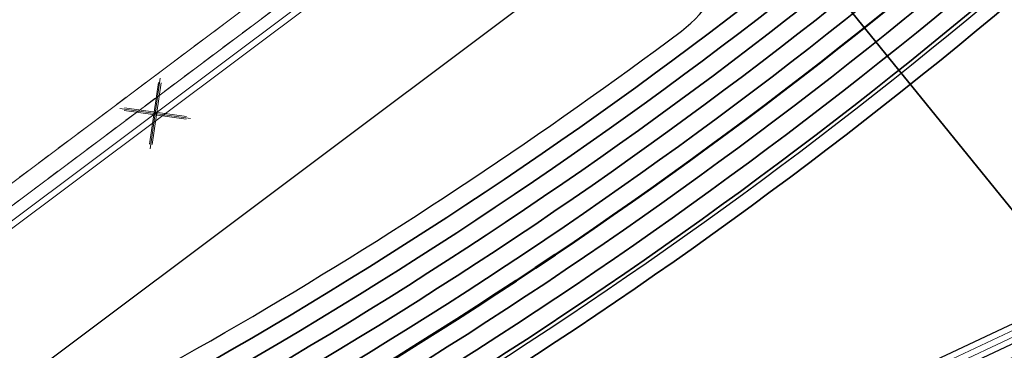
# Model space of a CAD drawing. Header units: metres. Extents: x -502 to 161, y -108 to 174.
# Tile 239 of 656: x -246.6 to -238.49, y -8.28 to -5.55. Entities that reach past the tile are written whole.
import ezdxf

# ---------------------------------------------------------------- set-up
doc = ezdxf.new("R2010")
doc.units = ezdxf.units.M
doc.header["$LTSCALE"] = 0.1
doc.linetypes.add('102', pattern=[101.6, 101.6, 0])
doc.linetypes.add('2-1', pattern=[0.17, 0.06, -0.025, 0.06, -0.025])
for name, color, linetype in [('BRI31-005.05-5p02-Koordinierung Lageplan 4. BA ZOB West 2022-06-15', 7, 'Continuous'), ('BRI31-005.06-5f07-Koordinierung Lageplan 4. BA ZOB Fernbusbahnh', 7, 'Continuous'), ('BRI31-005.07-5f08-Koordinierung Lageplan 4. BA Radstation - Seeterrasse 2023-05-31', 7, 'Continuous')]:
    doc.layers.add(name, color=color, linetype=linetype)

# ---------------------------------------------------------------- blocks, each defined once
blk = doc.blocks.new('1016')
at = {"color": 7, "linetype": 'Continuous', "lineweight": 9, "transparency": 33554687}
for p, q in [((0.703072, 0.277444), (1.257444, -0.276928)), ((1.257444, 0.277444), (0.703072, -0.276928))]:
    blk.add_line(p, q, dxfattribs=at)
at = {"color": 2, "linetype": 'Continuous', "lineweight": 20, "true_color": 0xffff00, "transparency": 33554687}
for p, q in [((1.212401, 0.25319), (0.727326, -0.231885)), ((0.727326, 0.232401), (1.212401, -0.252674)), ((0.748114, 0.25319), (1.23319, -0.231885)), ((1.23319, 0.232401), (0.748114, -0.252674))]:
    blk.add_line(p, q, dxfattribs=at)

msp = doc.modelspace()

# ---------------------------------------------------------------- linework, layer by layer
at = {"layer": 'BRI31-005.05-5p02-Koordinierung Lageplan 4. BA ZOB West 2022-06-15', "color": 255, "linetype": 'Continuous', "lineweight": 13, "transparency": 33554687, "flags": 128}
msp.add_lwpolyline([(-181.6939, 38.8932, 0.054139), (-198.4357, 28.9647), (-236.5911, 0.3438), (-264.0675, -20.2665), (-264.0675, -20.2665, -0.045833), (-278.9676, -29.4423), (-278.9676, -29.4423), (-281.7315, -30.8111), (-281.7315, -30.8111, -0.047348), (-316.3829, -43.7027), (-316.3829, -43.7027, 0.090587), (-332.9804, -51.5647, -0.025816), (-337.2248, -54.294)], format="xyb", dxfattribs=at)
at = {"layer": 'BRI31-005.05-5p02-Koordinierung Lageplan 4. BA ZOB West 2022-06-15', "color": 250, "linetype": '102', "lineweight": 13, "true_color": 0x333333, "transparency": 33554687, "flags": 128}
for points in [[(-388.3711, -27.044), (-388.1111, -26.768), (-387.3021, -26.275), (-386.2901, -26.082), (-385.8951, -26.127), (-384.3321, -25.57), (-381.3501, -25.097), (-378.3751, -24.538), (-375.3391, -23.899), (-372.3621, -23.298), (-369.3961, -22.758), (-366.3091, -22.197), (-363.2291, -21.717), (-360.3071, -21.198), (-357.3051, -20.667), (-354.3051, -20.316), (-351.2821, -19.906), (-348.1491, -19.515), (-345.1741, -19.305), (-342.7761, -19.47), (-341.9801, -19.45), (-340.9081, -19.5), (-338.1101, -19.66), (-335.9611, -20.016), (-332.9441, -20.376), (-329.9471, -20.756), (-326.8811, -21.187), (-323.9021, -21.707), (-320.9621, -22.185), (-317.9051, -22.355), (-314.8601, -22.515), (-311.8991, -22.485), (-308.6741, -22.425), (-305.6461, -22.465), (-302.5931, -22.575), (-299.7291, -22.635), (-296.6871, -22.665), (-294.8361, -22.725), (-293.8261, -22.765), (-292.2421, -22.815), (-291.0111, -22.795), (-288.1261, -22.975), (-285.1201, -23.045), (-282.0401, -22.925), (-278.7471, -22.955), (-275.8171, -22.695), (-272.7271, -22.426), (-270.0311, -21.958), (-266.8101, -21.21), (-263.9691, -20.462), (-260.8811, -19.437), (-258.2421, -18.259), (-256.2691, -17.471), (-247.4081, -12.827), (-247.3801, -12.81), (-246.5931, -12.34), (-245.9071, -11.928), (-244.8661, -11.346), (-242.3171, -10.014), (-239.4721, -8.553), (-236.8871, -7.336), (-229.0131, -2.331), (-226.5791, -0.808), (-224.2461, 1.223), (-219.6451, 5.111), (-217.3171, 7.193), (-214.8151, 9.189), (-212.5341, 10.929), (-209.7971, 13.145), (-209.2361, 13.621), (-208.6251, 14.269), (-207.8561, 14.714), (-205.6521, 16.886), (-203.1891, 18.836), (-200.8911, 20.806), (-198.5211, 22.65), (-196.0841, 24.4), (-193.6921, 26.24), (-185.8871, 31.377), (-183.1941, 32.719), (-180.4431, 33.701), (-177.6441, 34.533), (-174.8691, 35.205), (-172.6601, 35.494), (-172.6341, 35.296)], [(-173.4671, 35.136), (-174.8231, 34.959), (-177.5781, 34.291), (-180.3651, 33.463), (-183.0961, 32.489), (-185.7631, 31.159), (-193.5461, 26.036), (-195.9341, 24.2), (-198.3711, 22.45), (-200.7331, 20.614), (-203.0291, 18.644), (-205.4861, 16.698), (-207.7041, 14.514), (-208.4671, 14.071), (-209.0641, 13.439), (-209.6371, 12.953), (-212.3801, 10.731), (-214.6611, 8.991), (-217.1551, 7.003), (-219.4811, 4.923), (-224.0841, 1.033), (-226.4291, -1.01), (-228.8811, -2.543), (-236.7671, -7.556), (-239.3621, -8.777), (-242.2021, -10.236), (-244.7461, -11.566), (-245.7811, -12.146), (-246.4651, -12.554), (-247.2481, -13.021), (-247.2801, -13.044), (-256.1651, -17.699), (-258.1441, -18.489), (-260.7911, -19.669), (-263.8971, -20.702), (-266.7501, -21.452), (-269.9811, -22.204), (-272.6951, -22.674), (-275.7951, -22.945), (-278.7371, -23.205), (-282.0381, -23.175), (-285.1181, -23.295), (-288.1361, -23.225), (-291.0171, -23.045), (-292.2441, -23.065), (-293.8361, -23.015), (-294.8461, -22.975), (-296.6931, -22.915), (-299.7331, -22.885), (-302.6011, -22.825), (-305.6521, -22.715), (-308.6741, -22.675), (-311.8971, -22.735), (-314.8661, -22.765), (-317.9171, -22.605), (-320.9901, -22.435), (-323.9441, -21.955), (-326.9211, -21.435), (-329.9791, -21.004), (-332.9741, -20.624), (-335.9951, -20.264), (-338.1431, -19.909), (-338.1111, -19.711), (-335.9671, -20.066), (-332.9501, -20.426), (-329.9531, -20.806), (-326.8891, -21.237), (-323.9101, -21.757), (-320.9681, -22.235), (-317.9071, -22.405), (-314.8621, -22.565), (-311.8991, -22.535), (-308.6741, -22.475), (-305.6481, -22.515), (-302.5951, -22.625), (-299.7291, -22.685), (-296.6891, -22.715), (-294.8381, -22.775), (-293.8281, -22.815), (-292.2421, -22.865), (-291.0131, -22.845), (-288.1281, -23.025), (-285.1201, -23.095), (-282.0401, -22.975), (-278.7451, -23.005), (-275.8131, -22.745), (-272.7211, -22.476), (-270.0211, -22.008), (-266.7981, -21.258), (-263.9551, -20.51), (-260.8631, -19.483), (-258.2221, -18.305), (-256.2491, -17.517), (-247.3841, -12.872), (-247.3561, -12.853), (-246.5671, -12.382), (-245.8811, -11.972), (-244.8421, -11.39), (-242.2941, -10.058), (-239.4501, -8.597), (-236.8631, -7.38), (-228.9871, -2.373), (-226.5491, -0.848), (-224.2141, 1.185), (-219.6131, 5.073), (-217.2851, 7.155), (-214.7851, 9.149), (-212.5041, 10.889), (-209.7651, 13.107), (-209.2021, 13.585), (-208.5931, 14.229), (-207.8261, 14.674), (-205.6181, 16.848), (-203.1571, 18.798), (-200.8591, 20.768), (-198.4911, 22.61), (-196.0541, 24.36), (-193.6621, 26.2), (-185.8631, 31.333), (-183.1741, 32.673), (-180.4271, 33.653), (-177.6301, 34.485), (-174.8591, 35.155), (-173.4931, 35.334), (-173.4671, 35.136)], [(-245.8581, -12.016), (-244.8171, -11.434), (-242.2701, -10.102), (-239.4281, -8.642), (-236.8391, -7.424), (-228.9611, -2.415), (-226.5191, -0.888), (-224.1811, 1.147), (-219.5801, 5.035), (-217.2531, 7.118), (-214.7541, 9.11), (-212.4731, 10.849), (-209.7331, 13.069), (-209.5751, 12.875), (-212.3191, 10.653), (-214.6001, 8.912), (-217.0911, 6.926), (-219.4161, 4.847), (-224.0191, 0.957), (-226.3691, -1.09), (-228.8271, -2.627), (-236.7191, -7.644), (-239.3181, -8.866), (-242.1541, -10.324), (-244.6991, -11.654), (-245.7361, -12.234), (-245.8581, -12.016)]]:
    msp.add_lwpolyline(points, dxfattribs=at)
at = {"layer": 'BRI31-005.05-5p02-Koordinierung Lageplan 4. BA ZOB West 2022-06-15', "color": 1, "linetype": 'Continuous', "lineweight": 25, "true_color": 0xff0000, "transparency": 33554687, "flags": 128}
msp.add_lwpolyline([(-208.5301, 14.15), (-209.1331, 13.512), (-209.7011, 13.03), (-212.4421, 10.81), (-214.7231, 9.07), (-217.2201, 7.079), (-219.5471, 4.998), (-224.1491, 1.109), (-226.4891, -0.929), (-228.9341, -2.458), (-236.8151, -7.468), (-239.4061, -8.687), (-242.2481, -10.147), (-244.7941, -11.478), (-245.8311, -12.059), (-246.5161, -12.468), (-247.3021, -12.937), (-247.3321, -12.958), (-256.2071, -17.608)], dxfattribs=at)
at = {"layer": 'BRI31-005.05-5p02-Koordinierung Lageplan 4. BA ZOB West 2022-06-15', "color": 3, "linetype": 'Continuous', "lineweight": 35, "true_color": 0x00ff00, "transparency": 33554687, "flags": 128}
for points in [[(-279.4058, -30.9235), (-270.9467, -26.7095, 0.095997), (-268.1607, -24.5758, -0.065942), (-264.8207, -21.6858, 0.025186), (-260.4856, -18.5119), (-255.5271, -14.4822, -0.005996), (-254.9201, -14.0009, -0.059186), (-248.3852, -10.0817, 0.078462), (-238.2914, -3.4889), (-238.2914, -3.4889, -0.100623), (-214.8444, 10.3949), (-214.8444, 10.3949), (-211.177, 9.7003), (-205.5504, 1.4442)], [(-205.711, 1.4137), (-211.266, 9.5645), (-214.833, 10.2401), (-214.833, 10.2401, 0.100475), (-238.1908, -3.6002), (-238.1908, -3.6002, -0.078462), (-248.3237, -10.2185), (-248.3237, -10.2185, 0.059186), (-254.8284, -14.1195), (-254.8284, -14.1195), (-254.8284, -14.1195, 0.005996), (-255.4325, -14.5986), (-255.4325, -14.5986), (-260.391, -18.6283, -0.025186), (-264.7383, -21.8111), (-264.7383, -21.8111, 0.065942), (-268.0485, -24.6753), (-268.0485, -24.6753), (-268.0485, -24.6753, -0.095997), (-270.8799, -26.8438), (-270.8799, -26.8438), (-279.3404, -31.0585)], [(-311.2459, -44.722), (-303.6354, -41.8968), (-298.4404, -39.6095), (-284.9949, -33.8889), (-279.275, -31.1935), (-270.813, -26.978, 0.095997), (-267.9364, -24.7749), (-267.9364, -24.7749, -0.065942), (-264.6559, -21.9364), (-264.6559, -21.9364, 0.025186), (-260.2964, -18.7447), (-255.3379, -14.715, -0.005996), (-254.7366, -14.2381), (-254.7366, -14.2381, -0.059186), (-248.2623, -10.3553), (-248.2623, -10.3553, 0.078462), (-238.0902, -3.7115), (-238.0902, -3.7115, -0.100327), (-214.8215, 10.0853), (-214.8215, 10.0853), (-211.3549, 9.4287), (-205.8717, 1.3831)], [(-206.0324, 1.3525), (-211.4439, 9.2929), (-214.81, 9.9304), (-214.81, 9.9304, 0.100178), (-237.9896, -3.8227), (-237.9896, -3.8227, -0.078462), (-248.2009, -10.4922), (-248.2009, -10.4922, 0.059186), (-254.6448, -14.3568), (-254.6448, -14.3568), (-254.6448, -14.3568, 0.005996), (-255.2433, -14.8314), (-255.2433, -14.8314), (-260.2018, -18.8611), (-260.2018, -18.8611, -0.025186), (-264.5735, -22.0618), (-264.5735, -22.0618), (-264.5735, -22.0618, 0.065942), (-267.8242, -24.8745), (-267.8242, -24.8745), (-267.8242, -24.8745, -0.095997), (-270.7461, -27.1123), (-270.7461, -27.1123), (-279.2096, -31.3285)], [(-279.1442, -31.4635), (-270.6792, -27.2466, 0.095997), (-267.712, -24.974), (-267.712, -24.974, -0.065942), (-264.4911, -22.1871), (-264.4911, -22.1871, 0.025186), (-260.1072, -18.9775), (-255.1487, -14.9478, -0.005996), (-254.553, -14.4754, -0.059186), (-248.1394, -10.629), (-248.1394, -10.629, 0.078462), (-237.889, -3.934), (-237.889, -3.934), (-237.889, -3.934, -0.100028), (-214.7984, 9.7756), (-214.7984, 9.7756), (-211.5329, 9.1571), (-206.1931, 1.3219)], [(-206.5145, 1.2608), (-211.7108, 8.8854), (-214.7752, 9.4658, 0.099728), (-237.6878, -4.1565, -0.078462), (-248.0165, -10.9027, 0.059186), (-254.3694, -14.7127, 0.005996), (-254.9595, -15.1806), (-259.918, -19.2103, -0.025186), (-264.3263, -22.4378, 0.065942), (-267.4876, -25.1732), (-267.4876, -25.1732, -0.095997), (-270.5454, -27.5151), (-270.5454, -27.5151), (-279.0133, -31.7335)], [(-278.9479, -31.8684), (-270.4786, -27.6493), (-270.4786, -27.6493, 0.095997), (-267.3754, -25.2727), (-267.3754, -25.2727, -0.065942), (-264.2439, -22.5631), (-264.2439, -22.5631, 0.025186), (-259.8234, -19.3267), (-259.8234, -19.3267), (-254.8649, -15.297, -0.005996), (-254.2777, -14.8313), (-254.2777, -14.8313, -0.059186), (-247.9551, -11.0396), (-247.9551, -11.0396, 0.078462), (-237.5872, -4.2677), (-237.5872, -4.2677, -0.099577), (-214.7635, 9.311), (-214.7635, 9.311), (-211.7997, 8.7496), (-206.6752, 1.2302)], [(-206.8358, 1.1996), (-211.8887, 8.6138), (-214.7518, 9.1561), (-214.7518, 9.1561, 0.099425), (-237.4866, -4.379), (-237.4866, -4.379, -0.078462), (-247.8937, -11.1764, 0.059186), (-254.1859, -14.95, 0.005996), (-254.7703, -15.4134), (-259.7288, -19.4431, -0.025186), (-264.1615, -22.6884, 0.065942), (-267.2632, -25.3723, -0.095997), (-270.4117, -27.7836), (-278.8825, -32.0034), (-284.6268, -34.7104), (-298.0829, -40.4355), (-303.2972, -42.7313), (-310.9253, -45.563), (-314.7666, -47.655, 0.354166), (-315.2467, -48.8186), (-312.9008, -56.6959), (-312.9008, -56.6959, 0.16104), (-309.3641, -61.7694), (-309.3641, -61.7694)], [(-278.8171, -32.1384), (-270.3448, -27.9179), (-270.3448, -27.9179, 0.095997), (-267.151, -25.4718), (-267.151, -25.4718), (-267.151, -25.4718, -0.065941), (-264.0791, -22.8138), (-264.0791, -22.8138), (-264.0791, -22.8138, 0.025186), (-259.6342, -19.5596), (-259.6342, -19.5596), (-254.6757, -15.5298, -0.005996), (-254.0941, -15.0686, -0.059186), (-247.8322, -11.3132, 0.078462), (-237.386, -4.4902), (-237.386, -4.4902, -0.099273), (-214.74, 9.0012), (-214.74, 9.0012), (-211.9777, 8.478), (-206.9965, 1.1691)]]:
    msp.add_lwpolyline(points, format="xyb", dxfattribs=at)
at = {"layer": 'BRI31-005.05-5p02-Koordinierung Lageplan 4. BA ZOB West 2022-06-15', "color": 1, "linetype": 'Continuous', "lineweight": 50, "true_color": 0xff0000, "transparency": 33554687, "flags": 128}
msp.add_lwpolyline([(-254.4612, -14.5941), (-254.4612, -14.5941, -0.059186), (-248.078, -10.7659), (-248.078, -10.7659, 0.078462), (-237.7884, -4.0452), (-237.7884, -4.0452, -0.099878), (-214.7868, 9.6207), (-214.7868, 9.6207), (-211.6218, 9.0212), (-206.3538, 1.2914)], format="xyb", dxfattribs=at)
at = {"layer": 'BRI31-005.05-5p02-Koordinierung Lageplan 4. BA ZOB West 2022-06-15', "color": 21, "linetype": 'Continuous', "lineweight": 25, "true_color": 0xff9f7f, "transparency": 33554687, "flags": 128}
msp.add_lwpolyline([(-247.8814, -11.2038), (-247.8814, -11.2038, 0.078447), (-237.4682, -4.4029), (-237.4682, -4.4029), (-237.4682, -4.4029, -0.100192), (-214.5516, 9.1945), (-214.5516, 9.1945)], format="xyb", dxfattribs=at)
at = {"layer": 'BRI31-005.05-5p02-Koordinierung Lageplan 4. BA ZOB West 2022-06-15', "color": 190, "linetype": 'Continuous', "lineweight": 35, "true_color": 0x7f00ff, "transparency": 33554687, "flags": 128}
msp.add_lwpolyline([(-230.6539, -6.6512, -0.392435), (-231.4603, -7.7466), (-236.4632, -8.6997), (-236.4632, -8.6997, -0.276179), (-237.4272, -8.3471), (-237.4272, -8.3471), (-241.9724, -2.7404)], format="xyb", dxfattribs=at)
at = {"layer": 'BRI31-005.05-5p02-Koordinierung Lageplan 4. BA ZOB West 2022-06-15', "color": 250, "linetype": 'Continuous', "lineweight": 25, "true_color": 0x333333, "transparency": 33554687, "flags": 128}
msp.add_lwpolyline([(-256.2691, -17.471), (-247.4081, -12.827), (-247.3801, -12.81), (-246.5931, -12.34), (-245.9071, -11.928), (-244.8661, -11.346), (-242.3171, -10.014), (-239.4721, -8.553), (-236.8871, -7.336)], dxfattribs=at)
at = {"layer": 'BRI31-005.06-5f07-Koordinierung Lageplan 4. BA ZOB Fernbusbahnh', "color": 7, "linetype": 'Continuous', "lineweight": 30, "transparency": 33554687}
msp.add_line((-263.4074, -21.1465), (-199.0858, 27.102), dxfattribs=at)
at = {"layer": 'BRI31-005.06-5f07-Koordinierung Lageplan 4. BA ZOB Fernbusbahnh', "color": 7, "linetype": 'Continuous', "lineweight": 13, "transparency": 33554687, "flags": 128}
for points in [[(-337.0532, -53.9064), (-337.0532, -53.9064, 0.024076), (-333.1238, -51.3598), (-333.1238, -51.3598, -0.090571), (-316.4479, -43.4613, 0.047347), (-281.8414, -30.5866), (-279.0774, -29.2177, 0.045809), (-264.2236, -20.0711), (-198.5943, 29.1583, -0.054812), (-181.5862, 39.2166), (-181.5862, 39.2166, -0.038475), (-159.1772, 47.3364), (-159.1772, 47.3364, 0.039395), (-137.757, 55.1407), (-137.1917, 55.4002), (-137.1917, 55.4002, 0.064343), (-127.4456, 61.5203), (-127.4456, 61.5203), (-122.5713, 65.5358, -0.170872), (-88.3305, 78.0588), (-82.2819, 78.4363), (-80.567, 79.7085), (-70.9803, 86.8206), (-68.5554, 87.6664)], [(-279.0108, -29.3521, 0.045809), (-264.1336, -20.1911), (-198.5043, 29.0383), (-198.5043, 29.0383, -0.054812), (-181.5244, 39.0799), (-181.5244, 39.0799, -0.038475), (-159.1371, 47.1919), (-159.1371, 47.1919, 0.039395), (-137.6945, 55.0043), (-137.6945, 55.0043), (-137.129, 55.2639, 0.064344), (-127.3502, 61.4045), (-122.476, 65.42), (-122.476, 65.42, -0.17089), (-88.3249, 77.9089), (-88.3249, 77.9089), (-82.2282, 78.2893), (-80.4776, 79.5881), (-70.9093, 86.6865), (-68.5609, 87.5056)]]:
    msp.add_lwpolyline(points, format="xyb", dxfattribs=at)
at = {"layer": 'BRI31-005.06-5f07-Koordinierung Lageplan 4. BA ZOB Fernbusbahnh', "color": 190, "linetype": 'Continuous', "lineweight": 13, "true_color": 0x7f00ff, "transparency": 33554687, "flags": 128}
msp.add_lwpolyline([(-337.2, -54.3374, 0.025831), (-332.9489, -51.6036, -0.090589), (-316.3668, -43.7502), (-316.3668, -43.7502, 0.047344), (-281.7095, -30.856), (-281.7095, -30.856), (-278.9442, -29.4865), (-278.9442, -29.4865, 0.045829), (-264.0375, -20.3065), (-264.0375, -20.3065), (-198.4143, 28.9183, -0.054812), (-181.4626, 38.9432)], format="xyb", dxfattribs=at)
at = {"layer": 'BRI31-005.06-5f07-Koordinierung Lageplan 4. BA ZOB Fernbusbahnh', "color": 255, "linetype": 'Continuous', "lineweight": 9, "transparency": 33554687, "flags": 128}
msp.add_lwpolyline([(-181.6939, 38.8932, 0.054139), (-198.4357, 28.9647), (-236.5911, 0.3438), (-264.0675, -20.2665), (-264.0675, -20.2665, -0.045833), (-278.9676, -29.4423), (-278.9676, -29.4423), (-281.7315, -30.8111), (-281.7315, -30.8111, -0.047348), (-316.3829, -43.7027), (-316.3829, -43.7027, 0.090587), (-332.9804, -51.5647, -0.025816), (-337.2248, -54.294)], format="xyb", dxfattribs=at)
at = {"layer": 'BRI31-005.06-5f07-Koordinierung Lageplan 4. BA ZOB Fernbusbahnh', "color": 250, "linetype": '102', "lineweight": 9, "true_color": 0x333333, "transparency": 33554687, "flags": 128}
for points in [[(-388.3711, -27.044), (-388.1111, -26.768), (-387.3021, -26.275), (-386.2901, -26.082), (-385.8951, -26.127), (-384.3321, -25.57), (-381.3501, -25.097), (-378.3751, -24.538), (-375.3391, -23.899), (-372.3621, -23.298), (-369.3961, -22.758), (-366.3091, -22.197), (-363.2291, -21.717), (-360.3071, -21.198), (-357.3051, -20.667), (-354.3051, -20.316), (-351.2821, -19.906), (-348.1491, -19.515), (-345.1741, -19.305), (-342.7761, -19.47), (-341.9801, -19.45), (-340.9081, -19.5), (-338.1101, -19.66), (-335.9611, -20.016), (-332.9441, -20.376), (-329.9471, -20.756), (-326.8811, -21.187), (-323.9021, -21.707), (-320.9621, -22.185), (-317.9051, -22.355), (-314.8601, -22.515), (-311.8991, -22.485), (-308.6741, -22.425), (-305.6461, -22.465), (-302.5931, -22.575), (-299.7291, -22.635), (-296.6871, -22.665), (-294.8361, -22.725), (-293.8261, -22.765), (-292.2421, -22.815), (-291.0111, -22.795), (-288.1261, -22.975), (-285.1201, -23.045), (-282.0401, -22.925), (-278.7471, -22.955), (-275.8171, -22.695), (-272.7271, -22.426), (-270.0311, -21.958), (-266.8101, -21.21), (-263.9691, -20.462), (-260.8811, -19.437), (-258.2421, -18.259), (-256.2691, -17.471), (-247.4081, -12.827), (-247.3801, -12.81), (-246.5931, -12.34), (-245.9071, -11.928), (-244.8661, -11.346), (-242.3171, -10.014), (-239.4721, -8.553), (-236.8871, -7.336), (-229.0131, -2.331), (-226.5791, -0.808), (-224.2461, 1.223), (-219.6451, 5.111), (-217.3171, 7.193), (-214.8151, 9.189), (-212.5341, 10.929), (-209.7971, 13.145), (-209.2361, 13.621), (-208.6251, 14.269), (-207.8561, 14.714), (-205.6521, 16.886), (-203.1891, 18.836), (-200.8911, 20.806), (-198.5211, 22.65), (-196.0841, 24.4), (-193.6921, 26.24), (-185.8871, 31.377), (-183.1941, 32.719), (-180.4431, 33.701), (-177.6441, 34.533), (-174.8691, 35.205), (-172.6601, 35.494), (-172.6341, 35.296)], [(-173.4671, 35.136), (-174.8231, 34.959), (-177.5781, 34.291), (-180.3651, 33.463), (-183.0961, 32.489), (-185.7631, 31.159), (-193.5461, 26.036), (-195.9341, 24.2), (-198.3711, 22.45), (-200.7331, 20.614), (-203.0291, 18.644), (-205.4861, 16.698), (-207.7041, 14.514), (-208.4671, 14.071), (-209.0641, 13.439), (-209.6371, 12.953), (-212.3801, 10.731), (-214.6611, 8.991), (-217.1551, 7.003), (-219.4811, 4.923), (-224.0841, 1.033), (-226.4291, -1.01), (-228.8811, -2.543), (-236.7671, -7.556), (-239.3621, -8.777), (-242.2021, -10.236), (-244.7461, -11.566), (-245.7811, -12.146), (-246.4651, -12.554), (-247.2481, -13.021), (-247.2801, -13.044), (-256.1651, -17.699), (-258.1441, -18.489), (-260.7911, -19.669), (-263.8971, -20.702), (-266.7501, -21.452), (-269.9811, -22.204), (-272.6951, -22.674), (-275.7951, -22.945), (-278.7371, -23.205), (-282.0381, -23.175), (-285.1181, -23.295), (-288.1361, -23.225), (-291.0171, -23.045), (-292.2441, -23.065), (-293.8361, -23.015), (-294.8461, -22.975), (-296.6931, -22.915), (-299.7331, -22.885), (-302.6011, -22.825), (-305.6521, -22.715), (-308.6741, -22.675), (-311.8971, -22.735), (-314.8661, -22.765), (-317.9171, -22.605), (-320.9901, -22.435), (-323.9441, -21.955), (-326.9211, -21.435), (-329.9791, -21.004), (-332.9741, -20.624), (-335.9951, -20.264), (-338.1431, -19.909), (-338.1111, -19.711), (-335.9671, -20.066), (-332.9501, -20.426), (-329.9531, -20.806), (-326.8891, -21.237), (-323.9101, -21.757), (-320.9681, -22.235), (-317.9071, -22.405), (-314.8621, -22.565), (-311.8991, -22.535), (-308.6741, -22.475), (-305.6481, -22.515), (-302.5951, -22.625), (-299.7291, -22.685), (-296.6891, -22.715), (-294.8381, -22.775), (-293.8281, -22.815), (-292.2421, -22.865), (-291.0131, -22.845), (-288.1281, -23.025), (-285.1201, -23.095), (-282.0401, -22.975), (-278.7451, -23.005), (-275.8131, -22.745), (-272.7211, -22.476), (-270.0211, -22.008), (-266.7981, -21.258), (-263.9551, -20.51), (-260.8631, -19.483), (-258.2221, -18.305), (-256.2491, -17.517), (-247.3841, -12.872), (-247.3561, -12.853), (-246.5671, -12.382), (-245.8811, -11.972), (-244.8421, -11.39), (-242.2941, -10.058), (-239.4501, -8.597), (-236.8631, -7.38), (-228.9871, -2.373), (-226.5491, -0.848), (-224.2141, 1.185), (-219.6131, 5.073), (-217.2851, 7.155), (-214.7851, 9.149), (-212.5041, 10.889), (-209.7651, 13.107), (-209.2021, 13.585), (-208.5931, 14.229), (-207.8261, 14.674), (-205.6181, 16.848), (-203.1571, 18.798), (-200.8591, 20.768), (-198.4911, 22.61), (-196.0541, 24.36), (-193.6621, 26.2), (-185.8631, 31.333), (-183.1741, 32.673), (-180.4271, 33.653), (-177.6301, 34.485), (-174.8591, 35.155), (-173.4931, 35.334), (-173.4671, 35.136)], [(-245.8581, -12.016), (-244.8171, -11.434), (-242.2701, -10.102), (-239.4281, -8.642), (-236.8391, -7.424), (-228.9611, -2.415), (-226.5191, -0.888), (-224.1811, 1.147), (-219.5801, 5.035), (-217.2531, 7.118), (-214.7541, 9.11), (-212.4731, 10.849), (-209.7331, 13.069), (-209.5751, 12.875), (-212.3191, 10.653), (-214.6001, 8.912), (-217.0911, 6.926), (-219.4161, 4.847), (-224.0191, 0.957), (-226.3691, -1.09), (-228.8271, -2.627), (-236.7191, -7.644), (-239.3181, -8.866), (-242.1541, -10.324), (-244.6991, -11.654), (-245.7361, -12.234), (-245.8581, -12.016)]]:
    msp.add_lwpolyline(points, dxfattribs=at)
at = {"layer": 'BRI31-005.06-5f07-Koordinierung Lageplan 4. BA ZOB Fernbusbahnh', "color": 1, "linetype": 'Continuous', "lineweight": 20, "true_color": 0xff0000, "transparency": 33554687, "flags": 128}
msp.add_lwpolyline([(-208.5301, 14.15), (-209.1331, 13.512), (-209.7011, 13.03), (-212.4421, 10.81), (-214.7231, 9.07), (-217.2201, 7.079), (-219.5471, 4.998), (-224.1491, 1.109), (-226.4891, -0.929), (-228.9341, -2.458), (-236.8151, -7.468), (-239.4061, -8.687), (-242.2481, -10.147), (-244.7941, -11.478), (-245.8311, -12.059), (-246.5161, -12.468), (-247.3021, -12.937), (-247.3321, -12.958), (-256.2071, -17.608)], dxfattribs=at)
at = {"layer": 'BRI31-005.06-5f07-Koordinierung Lageplan 4. BA ZOB Fernbusbahnh', "color": 3, "linetype": 'Continuous', "lineweight": 30, "true_color": 0x00ff00, "transparency": 33554687, "flags": 128}
for points in [[(-279.4058, -30.9235), (-270.9467, -26.7095, 0.095997), (-268.1607, -24.5758, -0.065942), (-264.8207, -21.6858, 0.025186), (-260.4856, -18.5119), (-255.5271, -14.4822, -0.005996), (-254.9201, -14.0009, -0.059186), (-248.3852, -10.0817, 0.078462), (-238.2914, -3.4889), (-238.2914, -3.4889, -0.100623), (-214.8444, 10.3949), (-214.8444, 10.3949), (-211.177, 9.7003), (-205.5504, 1.4442)], [(-205.711, 1.4137), (-211.266, 9.5645), (-214.833, 10.2401), (-214.833, 10.2401, 0.100475), (-238.1908, -3.6002), (-238.1908, -3.6002, -0.078462), (-248.3237, -10.2185), (-248.3237, -10.2185, 0.059186), (-254.8284, -14.1195), (-254.8284, -14.1195), (-254.8284, -14.1195, 0.005996), (-255.4325, -14.5986), (-255.4325, -14.5986), (-260.391, -18.6283, -0.025186), (-264.7383, -21.8111), (-264.7383, -21.8111, 0.065942), (-268.0485, -24.6753), (-268.0485, -24.6753), (-268.0485, -24.6753, -0.095997), (-270.8799, -26.8438), (-270.8799, -26.8438), (-279.3404, -31.0585)], [(-311.2459, -44.722), (-303.6354, -41.8968), (-298.4404, -39.6095), (-284.9949, -33.8889), (-279.275, -31.1935), (-270.813, -26.978, 0.095997), (-267.9364, -24.7749), (-267.9364, -24.7749, -0.065942), (-264.6559, -21.9364), (-264.6559, -21.9364, 0.025186), (-260.2964, -18.7447), (-255.3379, -14.715, -0.005996), (-254.7366, -14.2381), (-254.7366, -14.2381, -0.059186), (-248.2623, -10.3553), (-248.2623, -10.3553, 0.078462), (-238.0902, -3.7115), (-238.0902, -3.7115, -0.100327), (-214.8215, 10.0853), (-214.8215, 10.0853), (-211.3549, 9.4287), (-205.8717, 1.3831)], [(-206.0324, 1.3525), (-211.4439, 9.2929), (-214.81, 9.9304), (-214.81, 9.9304, 0.100178), (-237.9896, -3.8227), (-237.9896, -3.8227, -0.078462), (-248.2009, -10.4922), (-248.2009, -10.4922, 0.059186), (-254.6448, -14.3568), (-254.6448, -14.3568), (-254.6448, -14.3568, 0.005996), (-255.2433, -14.8314), (-255.2433, -14.8314), (-260.2018, -18.8611), (-260.2018, -18.8611, -0.025186), (-264.5735, -22.0618), (-264.5735, -22.0618), (-264.5735, -22.0618, 0.065942), (-267.8242, -24.8745), (-267.8242, -24.8745), (-267.8242, -24.8745, -0.095997), (-270.7461, -27.1123), (-270.7461, -27.1123), (-279.2096, -31.3285)], [(-279.1442, -31.4635), (-270.6792, -27.2466, 0.095997), (-267.712, -24.974), (-267.712, -24.974, -0.065942), (-264.4911, -22.1871), (-264.4911, -22.1871, 0.025186), (-260.1072, -18.9775), (-255.1487, -14.9478, -0.005996), (-254.553, -14.4754, -0.059186), (-248.1394, -10.629), (-248.1394, -10.629, 0.078462), (-237.889, -3.934), (-237.889, -3.934), (-237.889, -3.934, -0.100028), (-214.7984, 9.7756), (-214.7984, 9.7756), (-211.5329, 9.1571), (-206.1931, 1.3219)], [(-206.5145, 1.2608), (-211.7108, 8.8854), (-214.7752, 9.4658, 0.099728), (-237.6878, -4.1565, -0.078462), (-248.0165, -10.9027, 0.059186), (-254.3694, -14.7127, 0.005996), (-254.9595, -15.1806), (-259.918, -19.2103, -0.025186), (-264.3263, -22.4378, 0.065942), (-267.4876, -25.1732), (-267.4876, -25.1732, -0.095997), (-270.5454, -27.5151), (-270.5454, -27.5151), (-279.0133, -31.7335)], [(-278.9479, -31.8684), (-270.4786, -27.6493), (-270.4786, -27.6493, 0.095997), (-267.3754, -25.2727), (-267.3754, -25.2727, -0.065942), (-264.2439, -22.5631), (-264.2439, -22.5631, 0.025186), (-259.8234, -19.3267), (-259.8234, -19.3267), (-254.8649, -15.297, -0.005996), (-254.2777, -14.8313), (-254.2777, -14.8313, -0.059186), (-247.9551, -11.0396), (-247.9551, -11.0396, 0.078462), (-237.5872, -4.2677), (-237.5872, -4.2677, -0.099577), (-214.7635, 9.311), (-214.7635, 9.311), (-211.7997, 8.7496), (-206.6752, 1.2302)], [(-206.8358, 1.1996), (-211.8887, 8.6138), (-214.7518, 9.1561), (-214.7518, 9.1561, 0.099425), (-237.4866, -4.379), (-237.4866, -4.379, -0.078462), (-247.8937, -11.1764, 0.059186), (-254.1859, -14.95, 0.005996), (-254.7703, -15.4134), (-259.7288, -19.4431, -0.025186), (-264.1615, -22.6884, 0.065942), (-267.2632, -25.3723, -0.095997), (-270.4117, -27.7836), (-278.8825, -32.0034), (-284.6268, -34.7104), (-298.0829, -40.4355), (-303.2972, -42.7313), (-310.9253, -45.563), (-314.7666, -47.655, 0.354166), (-315.2467, -48.8186), (-312.9008, -56.6959, 0.103821), (-310.9737, -60.2545)], [(-309.821, -45.313), (-303.2408, -42.8703), (-298.0233, -40.5732), (-284.5654, -34.8473), (-278.8171, -32.1384), (-270.3448, -27.9179), (-270.3448, -27.9179, 0.095997), (-267.151, -25.4718), (-267.151, -25.4718), (-267.151, -25.4718, -0.065941), (-264.0791, -22.8138), (-264.0791, -22.8138), (-264.0791, -22.8138, 0.025186), (-259.6342, -19.5596), (-259.6342, -19.5596), (-254.6757, -15.5298, -0.005996), (-254.0941, -15.0686, -0.059186), (-247.8322, -11.3132, 0.078462), (-237.386, -4.4902), (-237.386, -4.4902, -0.099273), (-214.74, 9.0012), (-214.74, 9.0012), (-211.9777, 8.478), (-206.9965, 1.1691)]]:
    msp.add_lwpolyline(points, format="xyb", dxfattribs=at)
at = {"layer": 'BRI31-005.06-5f07-Koordinierung Lageplan 4. BA ZOB Fernbusbahnh', "color": 1, "linetype": 'Continuous', "lineweight": 50, "true_color": 0xff0000, "transparency": 33554687, "flags": 128}
msp.add_lwpolyline([(-254.4612, -14.5941), (-254.4612, -14.5941, -0.059186), (-248.078, -10.7659), (-248.078, -10.7659, 0.078462), (-237.7884, -4.0452), (-237.7884, -4.0452, -0.099878), (-214.7868, 9.6207), (-214.7868, 9.6207), (-211.6218, 9.0212), (-206.3538, 1.2914)], format="xyb", dxfattribs=at)
at = {"layer": 'BRI31-005.06-5f07-Koordinierung Lageplan 4. BA ZOB Fernbusbahnh', "color": 190, "linetype": 'Continuous', "lineweight": 30, "true_color": 0x7f00ff, "transparency": 33554687, "flags": 128}
for points in [[(-230.6539, -6.6512, -0.392435), (-231.4603, -7.7466), (-236.4632, -8.6997), (-236.4632, -8.6997, -0.276179), (-237.4272, -8.3471), (-237.4272, -8.3471), (-241.9724, -2.7404)], [(-252.0793, -18.1999), (-254.94, -15.2281, -0.448351), (-254.8257, -13.7392), (-254.8257, -13.7392, -0.057371), (-248.4466, -9.9448), (-248.4466, -9.9448, 0.055175), (-241.1471, -5.6461, 0.42561), (-240.9695, -4.2158), (-242.089, -2.8348)]]:
    msp.add_lwpolyline(points, format="xyb", dxfattribs=at)
at = {"layer": 'BRI31-005.06-5f07-Koordinierung Lageplan 4. BA ZOB Fernbusbahnh', "color": 250, "linetype": 'Continuous', "lineweight": 20, "true_color": 0x333333, "transparency": 33554687, "flags": 128}
msp.add_lwpolyline([(-256.2691, -17.471), (-247.4081, -12.827), (-247.3801, -12.81), (-246.5931, -12.34), (-245.9071, -11.928), (-244.8661, -11.346), (-242.3171, -10.014), (-239.4721, -8.553), (-236.8871, -7.336)], dxfattribs=at)
at = {"layer": 'BRI31-005.07-5f08-Koordinierung Lageplan 4. BA Radstation - Seeterrasse 2023-05-31', "color": 7, "linetype": '2-1', "lineweight": 13, "transparency": 33554687, "flags": 128}
for points in [[(-337.0532, -53.9064), (-337.0532, -53.9064, 0.024076), (-333.1238, -51.3598), (-333.1238, -51.3598, -0.090571), (-316.4479, -43.4613, 0.047347), (-281.8414, -30.5866), (-279.0774, -29.2177, 0.045809), (-264.2236, -20.0711), (-198.5943, 29.1583, -0.054812), (-181.5862, 39.2166), (-181.5862, 39.2166, -0.038475), (-159.1772, 47.3364), (-159.1772, 47.3364, 0.039395), (-137.757, 55.1407), (-137.1917, 55.4002), (-137.1917, 55.4002, 0.064343), (-127.4456, 61.5203), (-127.4456, 61.5203), (-122.5713, 65.5358, -0.170872), (-88.3305, 78.0588), (-82.2819, 78.4363), (-80.567, 79.7085), (-70.9803, 86.8206), (-68.5554, 87.6664)], [(-337.0532, -53.9064), (-337.0532, -53.9064, 0.024076), (-333.1238, -51.3598), (-333.1238, -51.3598, -0.090571), (-316.4479, -43.4613, 0.047347), (-281.8414, -30.5866), (-279.0774, -29.2177, 0.045809), (-264.2236, -20.0711), (-198.5943, 29.1583, -0.054812), (-181.5862, 39.2166), (-181.5862, 39.2166, -0.038475), (-159.1772, 47.3364), (-159.1772, 47.3364, 0.039395), (-137.757, 55.1407), (-137.1917, 55.4002), (-137.1917, 55.4002, 0.064343), (-127.4456, 61.5203), (-127.4456, 61.5203), (-122.5713, 65.5358, -0.170872), (-88.3305, 78.0588), (-82.2819, 78.4363), (-80.567, 79.7085), (-70.9803, 86.8206), (-68.5554, 87.6664)], [(-336.9777, -54.036), (-336.9777, -54.036, 0.024076), (-333.0362, -51.4817), (-333.0362, -51.4817, -0.090571), (-316.4091, -43.6062), (-316.4091, -43.6062, 0.047348), (-281.7755, -30.7213), (-281.7755, -30.7213), (-279.0108, -29.3521, 0.045809), (-264.1336, -20.1911), (-198.5043, 29.0383), (-198.5043, 29.0383, -0.054812), (-181.5244, 39.0799), (-181.5244, 39.0799, -0.038475), (-159.1371, 47.1919), (-159.1371, 47.1919, 0.039395), (-137.6945, 55.0043), (-137.6945, 55.0043), (-137.129, 55.2639, 0.064344), (-127.3502, 61.4045), (-122.476, 65.42), (-122.476, 65.42, -0.17089), (-88.3249, 77.9089), (-88.3249, 77.9089), (-82.2282, 78.2893), (-80.4776, 79.5881), (-70.9093, 86.6865), (-68.5609, 87.5056)], [(-336.9777, -54.036), (-336.9777, -54.036, 0.024076), (-333.0362, -51.4817), (-333.0362, -51.4817, -0.090571), (-316.4091, -43.6062), (-316.4091, -43.6062, 0.047348), (-281.7755, -30.7213), (-281.7755, -30.7213), (-279.0108, -29.3521, 0.045809), (-264.1336, -20.1911), (-198.5043, 29.0383), (-198.5043, 29.0383, -0.054812), (-181.5244, 39.0799), (-181.5244, 39.0799, -0.038475), (-159.1371, 47.1919), (-159.1371, 47.1919, 0.039395), (-137.6945, 55.0043), (-137.6945, 55.0043), (-137.129, 55.2639, 0.064344), (-127.3502, 61.4045), (-122.476, 65.42), (-122.476, 65.42, -0.17089), (-88.3249, 77.9089), (-88.3249, 77.9089), (-82.2282, 78.2893), (-80.4776, 79.5881), (-70.9093, 86.6865), (-68.5609, 87.5056)]]:
    msp.add_lwpolyline(points, format="xyb", dxfattribs=at)

# ---------------------------------------------------------------- block references
at = {"layer": 'BRI31-005.06-5f07-Koordinierung Lageplan 4. BA ZOB Fernbusbahnh', "color": 7, "transparency": 33554687, "xscale": 0.75, "yscale": 0.75, "zscale": 0.75, "rotation": 216.8740310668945}
msp.add_blockref('1016', (-244.8924, -5.8831), dxfattribs=at)

doc.saveas('drawing.dxf')
